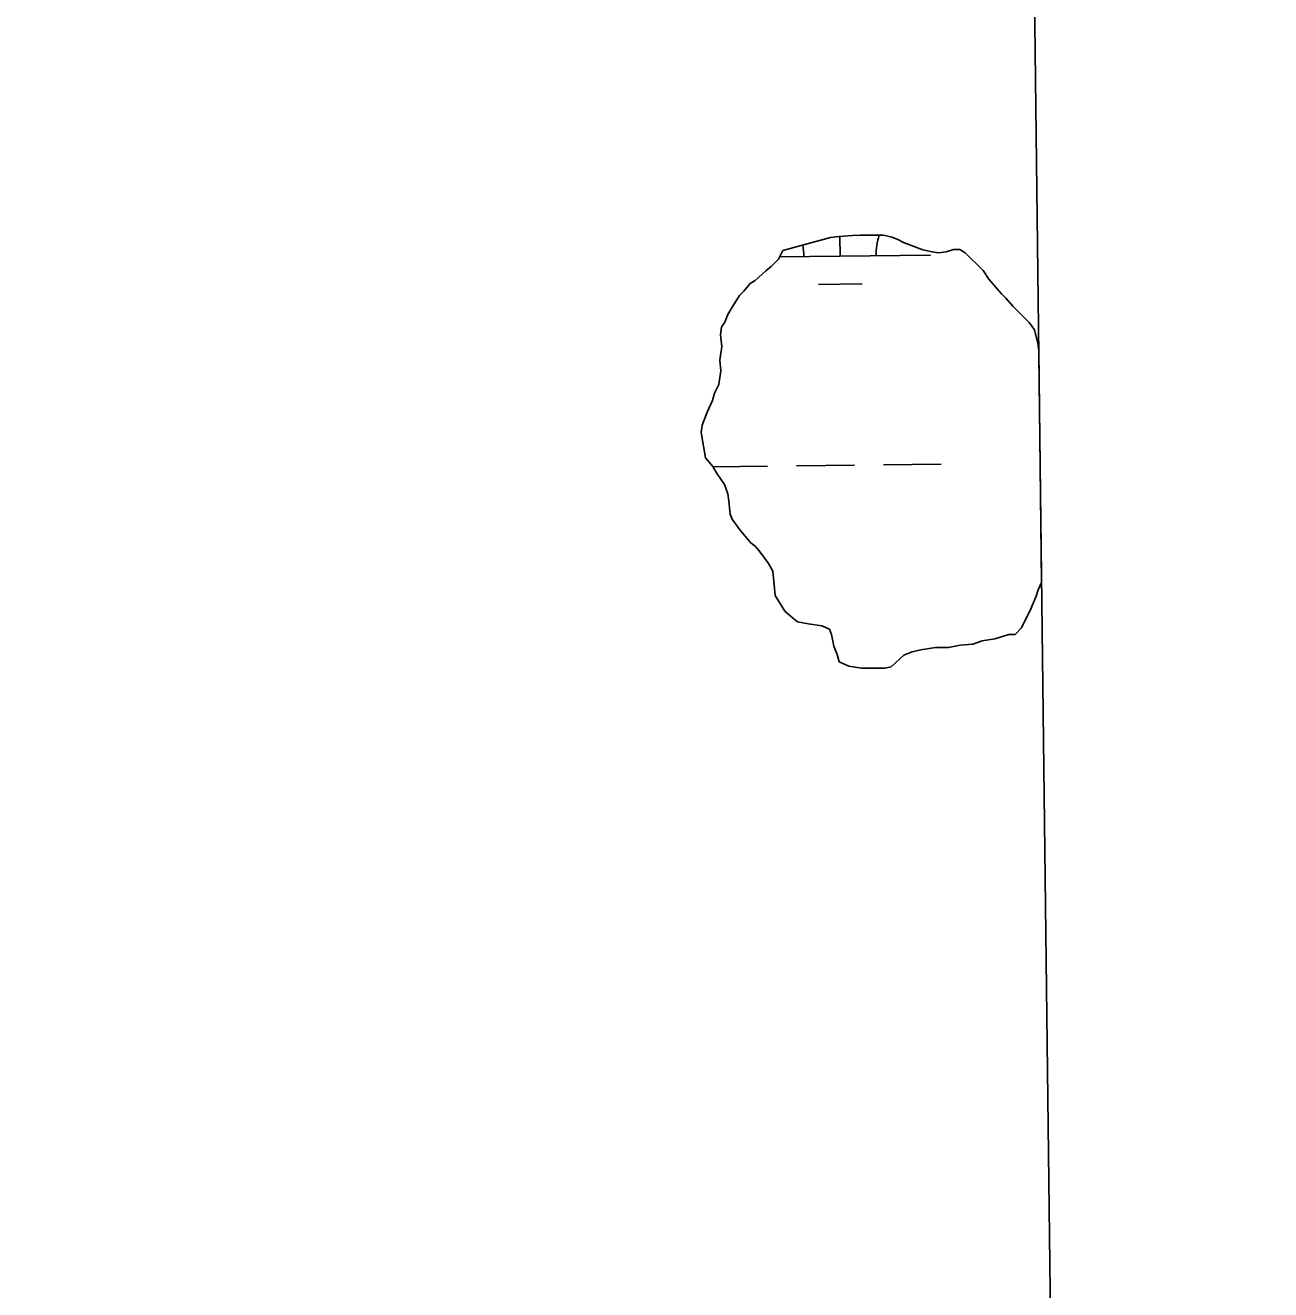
# Model space of a CAD drawing. Extents: x 3683613 to 3738215, y 469626 to 495384.
# Drawn here: x 3718882 to 3719570, y 485503 to 486201 of the extents above; entities that cross this region are included whole.
import ezdxf

# ---------------------------------------------------------------- set-up
doc = ezdxf.new("R2010")
doc.units = 0
for name, color, linetype in [('V-GRID-FRAM', 7, 'Continuous'), ('V-TOPO-SHOR', 7, 'Continuous'), ('V-WETL-SWMP', 7, 'Continuous')]:
    doc.layers.add(name, color=color, linetype=linetype)

msp = doc.modelspace()

# ---------------------------------------------------------------- linework, layer by layer
at = {"layer": 'V-GRID-FRAM'}
msp.add_lwpolyline([(3687651.68, 493221.84), (3719350.33, 493590.7), (3719569.83, 475409.35), (3687855.31, 475040.31), (3687651.68, 493221.84)], dxfattribs=at)
at = {"layer": 'V-TOPO-SHOR'}
for p, q in [((3719300.33, 486076.59), (3719326.65, 486083.77)), ((3719326.65, 486083.77), (3719331.33, 486084.38)), ((3719331.33, 486084.38), (3719338.94, 486085.01)), ((3719338.94, 486085.01), (3719343.04, 486085.04)), ((3719343.04, 486085.04), (3719355.93, 486085.11)), ((3719355.93, 486085.11), (3719360.62, 486083.97)), ((3719360.62, 486083.97), (3719363.56, 486082.81)), ((3719298.01, 486071.89), (3719300.33, 486076.59)), ((3719363.56, 486082.81), (3719367.08, 486081.07)), ((3719367.08, 486081.07), (3719377.65, 486077.03)), ((3719377.65, 486077.03), (3719382.93, 486075.89)), ((3719390.55, 486075.94), (3719394.64, 486077.13)), ((3719394.64, 486077.13), (3719398.16, 486077.15)), ((3719398.16, 486077.15), (3719401.09, 486075.41)), ((3719293.94, 486067.77), (3719298.01, 486071.89)), ((3719382.93, 486075.89), (3719386.45, 486075.33)), ((3719386.45, 486075.33), (3719390.55, 486075.94)), ((3719401.09, 486075.41), (3719411.11, 486065.51)), ((3719285.19, 486060.1), (3719291.02, 486065.41)), ((3719291.02, 486065.41), (3719293.94, 486067.77)), ((3719411.11, 486065.51), (3719414.07, 486060.84)), ((3719278.78, 486054.2), (3719282.27, 486058.33)), ((3719282.27, 486058.33), (3719285.19, 486060.1)), ((3719414.07, 486060.84), (3719421.14, 486052.68)), ((3719272.39, 486045.38), (3719274.71, 486048.91)), ((3719274.71, 486048.91), (3719276.45, 486051.85)), ((3719276.45, 486051.85), (3719278.78, 486054.2)), ((3719421.14, 486052.68), (3719423.5, 486050.35)), ((3719423.5, 486050.35), (3719427.63, 486045.69)), ((3719270.07, 486041.27), (3719272.39, 486045.38)), ((3719427.63, 486045.69), (3719436.46, 486036.95)), ((3719266.6, 486034.22), (3719268.34, 486037.16)), ((3719268.34, 486037.16), (3719270.07, 486041.27)), ((3719436.46, 486036.95), (3719439.42, 486032.87)), ((3719266.03, 486030.11), (3719266.6, 486034.22)), ((3719266.66, 486023.67), (3719266.03, 486030.11)), ((3719439.42, 486032.87), (3719441.22, 486025.26)), ((3719265.53, 486016.05), (3719266.66, 486023.67)), ((3719441.22, 486025.26), (3719441.71, 486021.5)), ((3719266.15, 486010.2), (3719265.53, 486016.05)), ((3719265.02, 486002.57), (3719266.15, 486010.2)), ((3719262.71, 485997.87), (3719265.02, 486002.57)), ((3719258.67, 485987.31), (3719261.56, 485993.77)), ((3719261.56, 485993.77), (3719262.71, 485997.87)), ((3719255.78, 485980.26), (3719258.67, 485987.31)), ((3719255.21, 485976.16), (3719255.78, 485980.26)), ((3719257.64, 485962.11), (3719255.21, 485976.16)), ((3719261.77, 485957.45), (3719257.64, 485962.11)), ((3719264.13, 485953.36), (3719261.77, 485957.45)), ((3719268.27, 485947.53), (3719264.13, 485953.36)), ((3719270.05, 485942.27), (3719268.27, 485947.53)), ((3719270.66, 485938.17), (3719270.05, 485942.27)), ((3719271.29, 485931.14), (3719270.66, 485938.17)), ((3719272.48, 485928.22), (3719271.29, 485931.14)), ((3719276.61, 485922.39), (3719272.48, 485928.22)), ((3719282.51, 485915.39), (3719276.61, 485922.39)), ((3719285.45, 485913.06), (3719282.51, 485915.39)), ((3719287.81, 485910.15), (3719285.45, 485913.06)), ((3719292.54, 485903.73), (3719287.81, 485910.15)), ((3719294.9, 485899.64), (3719292.54, 485903.73)), ((3719295.53, 485892.03), (3719294.9, 485899.64)), ((3719296.15, 485886.18), (3719295.53, 485892.03)), ((3719441.41, 485889.36), (3719440.26, 485885.84)), ((3719443.15, 485892.88), (3719441.41, 485889.36)), ((3719443.26, 485893.16), (3719443.15, 485892.88)), ((3719301.48, 485877.42), (3719296.15, 485886.18)), ((3719440.26, 485885.84), (3719437.37, 485878.79)), ((3719305.6, 485873.93), (3719301.48, 485877.42)), ((3719308.54, 485871.6), (3719305.6, 485873.93)), ((3719437.37, 485878.79), (3719432.16, 485868.22)), ((3719314.4, 485870.47), (3719308.54, 485871.6)), ((3719322.02, 485869.34), (3719314.4, 485870.47)), ((3719326.14, 485867.61), (3719322.02, 485869.34)), ((3719327.32, 485864.68), (3719326.14, 485867.61)), ((3719432.16, 485868.22), (3719428.67, 485864.68)), ((3719328.53, 485858.25), (3719327.32, 485864.68)), ((3719410.53, 485861.06), (3719405.27, 485859.27)), ((3719417.55, 485862.27), (3719410.53, 485861.06)), ((3719421.65, 485863.47), (3719417.55, 485862.27)), ((3719425.15, 485864.66), (3719421.65, 485863.47)), ((3719428.67, 485864.68), (3719425.15, 485864.66)), ((3719330.32, 485853.57), (3719328.53, 485858.25)), ((3719331.51, 485849.48), (3719330.32, 485853.57)), ((3719367.22, 485853.2), (3719360.23, 485846.71)), ((3719371.9, 485854.98), (3719367.22, 485853.2)), ((3719376.58, 485856.18), (3719371.9, 485854.98)), ((3719384.77, 485857.4), (3719376.58, 485856.18)), ((3719391.8, 485857.44), (3719384.77, 485857.4)), ((3719398.24, 485858.65), (3719391.8, 485857.44)), ((3719405.27, 485859.27), (3719398.24, 485858.65)), ((3719336.8, 485847.16), (3719331.51, 485849.48)), ((3719343.83, 485846.03), (3719336.8, 485847.16)), ((3719356.72, 485846.11), (3719343.83, 485846.03)), ((3719360.23, 485846.71), (3719356.72, 485846.11))]:
    msp.add_line(p, q, dxfattribs=at)
at = {"layer": 'V-WETL-SWMP'}
for p, q in [((3719300.33, 486076.59), (3719326.65, 486083.77)), ((3719326.65, 486083.77), (3719331.33, 486084.38)), ((3719331.33, 486084.38), (3719338.94, 486085.01)), ((3719331.98, 486073.5), (3719331.86, 486084.43)), ((3719338.94, 486085.01), (3719343.04, 486085.04)), ((3719343.04, 486085.04), (3719355.93, 486085.11)), ((3719355.93, 486085.11), (3719360.62, 486083.97)), ((3719360.62, 486083.97), (3719363.56, 486082.81)), ((3719298.01, 486071.89), (3719300.33, 486076.59)), ((3719363.56, 486082.81), (3719367.08, 486081.07)), ((3719367.08, 486081.07), (3719377.65, 486077.03)), ((3719377.65, 486077.03), (3719382.93, 486075.89)), ((3719390.55, 486075.94), (3719394.64, 486077.13)), ((3719394.64, 486077.13), (3719398.16, 486077.15)), ((3719398.16, 486077.15), (3719401.09, 486075.41)), ((3719293.94, 486067.77), (3719298.01, 486071.89)), ((3719298.62, 486073.11), (3719381.98, 486074.08)), ((3719382.93, 486075.89), (3719386.45, 486075.33)), ((3719386.45, 486075.33), (3719390.55, 486075.94)), ((3719401.09, 486075.41), (3719411.11, 486065.51)), ((3719285.19, 486060.1), (3719291.02, 486065.41)), ((3719291.02, 486065.41), (3719293.94, 486067.77)), ((3719411.11, 486065.51), (3719414.07, 486060.84)), ((3719278.78, 486054.2), (3719282.27, 486058.33)), ((3719282.27, 486058.33), (3719285.19, 486060.1)), ((3719320.16, 486057.93), (3719344.16, 486058.21)), ((3719414.07, 486060.84), (3719421.14, 486052.68)), ((3719272.39, 486045.38), (3719274.71, 486048.91)), ((3719274.71, 486048.91), (3719276.45, 486051.85)), ((3719276.45, 486051.85), (3719278.78, 486054.2)), ((3719421.14, 486052.68), (3719423.5, 486050.35)), ((3719423.5, 486050.35), (3719427.63, 486045.69)), ((3719270.07, 486041.27), (3719272.39, 486045.38)), ((3719427.63, 486045.69), (3719436.46, 486036.95)), ((3719266.6, 486034.22), (3719268.34, 486037.16)), ((3719268.34, 486037.16), (3719270.07, 486041.27)), ((3719436.46, 486036.95), (3719439.42, 486032.87)), ((3719266.03, 486030.11), (3719266.6, 486034.22)), ((3719266.66, 486023.67), (3719266.03, 486030.11)), ((3719439.42, 486032.87), (3719441.22, 486025.26)), ((3719265.53, 486016.05), (3719266.66, 486023.67)), ((3719441.22, 486025.26), (3719441.71, 486021.5)), ((3719441.71, 486021.5), (3719443.26, 485893.16)), ((3719266.15, 486010.2), (3719265.53, 486016.05)), ((3719265.02, 486002.57), (3719266.15, 486010.2)), ((3719262.71, 485997.87), (3719265.02, 486002.57)), ((3719258.67, 485987.31), (3719261.56, 485993.77)), ((3719261.56, 485993.77), (3719262.71, 485997.87)), ((3719255.78, 485980.26), (3719258.67, 485987.31)), ((3719255.21, 485976.16), (3719255.78, 485980.26)), ((3719257.64, 485962.11), (3719255.21, 485976.16)), ((3719261.77, 485957.45), (3719257.64, 485962.11)), ((3719261.88, 485957.24), (3719291.92, 485957.59)), ((3719307.92, 485957.78), (3719339.92, 485958.15)), ((3719355.92, 485958.34), (3719387.91, 485958.71)), ((3719264.13, 485953.36), (3719261.77, 485957.45)), ((3719268.27, 485947.53), (3719264.13, 485953.36)), ((3719270.05, 485942.27), (3719268.27, 485947.53)), ((3719270.66, 485938.17), (3719270.05, 485942.27)), ((3719271.29, 485931.14), (3719270.66, 485938.17)), ((3719272.48, 485928.22), (3719271.29, 485931.14)), ((3719276.61, 485922.39), (3719272.48, 485928.22)), ((3719282.51, 485915.39), (3719276.61, 485922.39)), ((3719285.45, 485913.06), (3719282.51, 485915.39)), ((3719287.81, 485910.15), (3719285.45, 485913.06)), ((3719292.54, 485903.73), (3719287.81, 485910.15)), ((3719294.9, 485899.64), (3719292.54, 485903.73)), ((3719295.53, 485892.03), (3719294.9, 485899.64)), ((3719296.15, 485886.18), (3719295.53, 485892.03)), ((3719441.41, 485889.36), (3719440.26, 485885.84)), ((3719443.15, 485892.88), (3719441.41, 485889.36)), ((3719443.26, 485893.16), (3719443.15, 485892.88)), ((3719301.48, 485877.42), (3719296.15, 485886.18)), ((3719440.26, 485885.84), (3719437.37, 485878.79)), ((3719305.6, 485873.93), (3719301.48, 485877.42)), ((3719308.54, 485871.6), (3719305.6, 485873.93)), ((3719437.37, 485878.79), (3719432.16, 485868.22)), ((3719314.4, 485870.47), (3719308.54, 485871.6)), ((3719322.02, 485869.34), (3719314.4, 485870.47)), ((3719326.14, 485867.61), (3719322.02, 485869.34)), ((3719327.32, 485864.68), (3719326.14, 485867.61)), ((3719432.16, 485868.22), (3719428.67, 485864.68)), ((3719328.53, 485858.25), (3719327.32, 485864.68)), ((3719410.53, 485861.06), (3719405.27, 485859.27)), ((3719417.55, 485862.27), (3719410.53, 485861.06)), ((3719421.65, 485863.47), (3719417.55, 485862.27)), ((3719425.15, 485864.66), (3719421.65, 485863.47)), ((3719428.67, 485864.68), (3719425.15, 485864.66)), ((3719330.32, 485853.57), (3719328.53, 485858.25)), ((3719331.51, 485849.48), (3719330.32, 485853.57)), ((3719367.22, 485853.2), (3719360.23, 485846.71)), ((3719371.9, 485854.98), (3719367.22, 485853.2)), ((3719376.58, 485856.18), (3719371.9, 485854.98)), ((3719384.77, 485857.4), (3719376.58, 485856.18)), ((3719391.8, 485857.44), (3719384.77, 485857.4)), ((3719398.24, 485858.65), (3719391.8, 485857.44)), ((3719405.27, 485859.27), (3719398.24, 485858.65)), ((3719336.8, 485847.16), (3719331.51, 485849.48)), ((3719343.83, 485846.03), (3719336.8, 485847.16)), ((3719356.72, 485846.11), (3719343.83, 485846.03)), ((3719360.23, 485846.71), (3719356.72, 485846.11))]:
    msp.add_line(p, q, dxfattribs=at)
for centre, start, end in [((3719387.22, 486074.62), 162.70454, 181.43852), ((3719276.74, 486073.33), 359.89486, 10.26817)]:
    msp.add_arc(centre, 35.25, start, end, dxfattribs=at)

doc.saveas('drawing.dxf')
